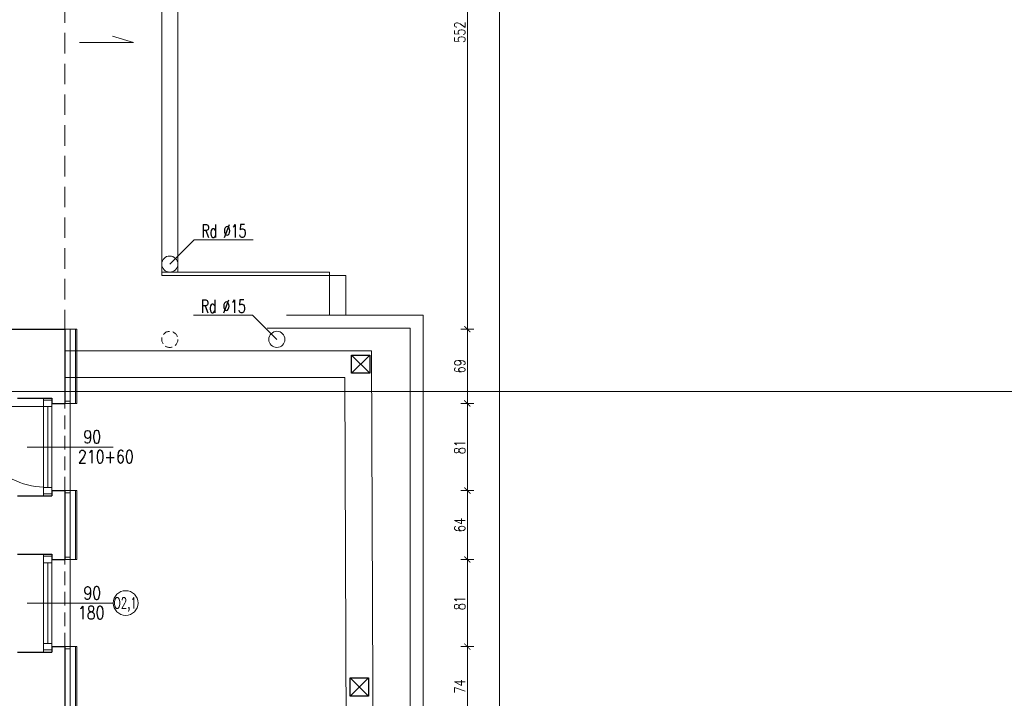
# Model space of a CAD drawing. Header units: millimetres. Extents: x 15214 to 140083, y -437840 to -79279.
# Tile 700 of 741: x 75621 to 76536, y -196538 to -195907. Entities that reach past the tile are written whole.
import ezdxf

# ---------------------------------------------------------------- set-up
doc = ezdxf.new("R2010")
doc.units = ezdxf.units.MM
doc.linetypes.add('HIDDEN', pattern=[9.525, 6.35, -3.175])
doc.layers.get('0').update_dxf_attribs({"lineweight": 0})
for name, color, linetype, lineweight in [('! tynk', 21, 'Continuous', 0), ('A_wymiary', 7, 'Continuous', 5), ('Istn-cienka', 4, 'Continuous', 9), ('Istn-okna', 6, 'Continuous', 13), ('Istn-sciany', 3, 'Continuous', 30), ('Istn-widok', 1, 'Continuous', 15), ('Ocieplenie', 4, 'ZIGZAG', 5), ('Opis', 8, 'Continuous', 13), ('Opis_okna', 8, 'Continuous', 15)]:
    doc.layers.add(name, color=color, linetype=linetype, lineweight=lineweight)
doc.layers.add('ramki', color=66, linetype='Continuous', lineweight=9, plot=False)
doc.styles.add('ARCHETYP', font='romans.shx', dxfattribs={"height": 15})
doc.styles.add('SIMPLEX', font='simplex.shx', dxfattribs={"width": 0.77})
doc.linetypes.add('ZIGZAG', pattern='A,0.00254,-5.08,[131,ltypeshp.shx,S=5.08,R=0,X=-5.08,Y=0],-10.16,[131,ltypeshp.shx,S=5.08,R=180,X=5.08,Y=0],-5.08', length=20.32254)
doc.dimstyles.new('OL PB 100', dxfattribs={"dimscale": 4, "dimtxt": 2.5, "dimasz": 0.1, "dimexe": 10, "dimexo": 10, "dimgap": 0.5, "dimtad": 1, "dimdec": 1, "dimrnd": 0.5, "dimzin": 9, "dimdsep": 46, "dimtxsty": 'SIMPLEX', "dimblk": 'thick_MSz', "dimcen": 0.05, "dimdle": 8, "dimse1": 1, "dimse2": 1, "dimclrd": 256, "dimclre": 256, "dimclrt": 3, "dimadec": 1, "dimazin": 2, "dimtfac": 1, "dimtdec": 1, "dimtix": 1, "dimtofl": 0, "dimtmove": 2, "dimatfit": 3, "dimldrblk": 'thick_MSz', "dimfxl": 10, "dimfxlon": 1, "dimtolj": 1, "dimlwd": -1, "dimlwe": -1, "dimarcsym": 0})

# ---------------------------------------------------------------- blocks, each defined once
blk = doc.blocks.new('thick_MSz')
for p, q in [((-10, 0), (10, 0)), ((0, 15), (0, -15))]:
    blk.add_line(p, q)
at = {"const_width": 2, "elevation": 2}
blk.add_lwpolyline([(-7.1, -7.1), (7.1, 7.1)], dxfattribs=at)
blk = doc.blocks.new('*D1007')
at = {"layer": 'A_wymiary', "transparency": 16777216}
blk.add_line((76067.42, -195642.99), (76067.42, -198069.19), dxfattribs=at)
at = {"layer": 'DEFPOINTS', "color": 0, "transparency": 16777216}
for p in [(75663.42, -195642.59), (75609.42, -198069.59), (76067.42, -198069.59)]:
    blk.add_point(p, dxfattribs=at)
at = {"layer": 'A_wymiary', "transparency": 16777216, "xscale": 0.4, "yscale": 0.4, "zscale": 0.4}
for p, rotation in [((76067.42, -195642.59), 90), ((76067.42, -198069.59), 270)]:
    blk.add_blockref('thick_MSz', p, dxfattribs=dict(at, rotation=rotation))
at = {"layer": 'A_wymiary', "color": 3, "transparency": 16777216, "insert": (76060.42, -196856.09), "char_height": 10, "attachment_point": 5, "rotation": 90, "style": 'SIMPLEX'}
blk.add_mtext('\\A1;2427', dxfattribs=at)
blk = doc.blocks.new('*D1107')
at = {"layer": 'A_wymiary', "transparency": 16777216}
blk.add_line((76037.42, -196563.19), (76037.42, -196489.99), dxfattribs=at)
at = {"layer": 'DEFPOINTS', "color": 0, "transparency": 16777216}
for p in [(75663.42, -196489.59), (76037.42, -196489.59), (75663.42, -196563.59)]:
    blk.add_point(p, dxfattribs=at)
at = {"layer": 'A_wymiary', "transparency": 16777216, "xscale": 0.4, "yscale": 0.4, "zscale": 0.4}
for p, rotation in [((76037.42, -196489.59), 90), ((76037.42, -196563.59), 270)]:
    blk.add_blockref('thick_MSz', p, dxfattribs=dict(at, rotation=rotation))
at = {"layer": 'A_wymiary', "color": 3, "transparency": 16777216, "insert": (76030.42, -196526.59), "char_height": 10, "attachment_point": 5, "rotation": 90, "style": 'SIMPLEX'}
blk.add_mtext('\\A1;74', dxfattribs=at)
blk = doc.blocks.new('*D1108')
at = {"layer": 'A_wymiary', "transparency": 16777216}
blk.add_line((76037.42, -196489.19), (76037.42, -196408.99), dxfattribs=at)
at = {"layer": 'DEFPOINTS', "color": 0, "transparency": 16777216}
for p in [(75663.42, -196408.59), (76037.42, -196408.59), (75663.42, -196489.59)]:
    blk.add_point(p, dxfattribs=at)
at = {"layer": 'A_wymiary', "transparency": 16777216, "xscale": 0.4, "yscale": 0.4, "zscale": 0.4}
for p, rotation in [((76037.42, -196408.59), 90), ((76037.42, -196489.59), 270)]:
    blk.add_blockref('thick_MSz', p, dxfattribs=dict(at, rotation=rotation))
at = {"layer": 'A_wymiary', "color": 3, "transparency": 16777216, "insert": (76030.42, -196449.09), "char_height": 10, "attachment_point": 5, "rotation": 90, "style": 'SIMPLEX'}
blk.add_mtext('\\A1;81', dxfattribs=at)
blk = doc.blocks.new('*D1109')
at = {"layer": 'A_wymiary', "transparency": 16777216}
blk.add_line((76037.42, -196408.19), (76037.42, -196344.99), dxfattribs=at)
at = {"layer": 'DEFPOINTS', "color": 0, "transparency": 16777216}
for p in [(75663.42, -196344.59), (76037.42, -196344.59), (75663.42, -196408.59)]:
    blk.add_point(p, dxfattribs=at)
at = {"layer": 'A_wymiary', "transparency": 16777216, "xscale": 0.4, "yscale": 0.4, "zscale": 0.4}
for p, rotation in [((76037.42, -196344.59), 90), ((76037.42, -196408.59), 270)]:
    blk.add_blockref('thick_MSz', p, dxfattribs=dict(at, rotation=rotation))
at = {"layer": 'A_wymiary', "color": 3, "transparency": 16777216, "insert": (76030.42, -196376.59), "char_height": 10, "attachment_point": 5, "rotation": 90, "style": 'SIMPLEX'}
blk.add_mtext('\\A1;64', dxfattribs=at)
blk = doc.blocks.new('*D1110')
at = {"layer": 'A_wymiary', "transparency": 16777216}
blk.add_line((76037.42, -196344.19), (76037.42, -196263.99), dxfattribs=at)
at = {"layer": 'DEFPOINTS', "color": 0, "transparency": 16777216}
for p in [(75663.42, -196263.59), (76037.42, -196263.59), (75663.42, -196344.59)]:
    blk.add_point(p, dxfattribs=at)
at = {"layer": 'A_wymiary', "transparency": 16777216, "xscale": 0.4, "yscale": 0.4, "zscale": 0.4}
for p, rotation in [((76037.42, -196263.59), 90), ((76037.42, -196344.59), 270)]:
    blk.add_blockref('thick_MSz', p, dxfattribs=dict(at, rotation=rotation))
at = {"layer": 'A_wymiary', "color": 3, "transparency": 16777216, "insert": (76030.42, -196304.09), "char_height": 10, "attachment_point": 5, "rotation": 90, "style": 'SIMPLEX'}
blk.add_mtext('\\A1;81', dxfattribs=at)
blk = doc.blocks.new('*D1111')
at = {"layer": 'A_wymiary', "transparency": 16777216}
blk.add_line((76037.42, -196263.19), (76037.42, -196194.99), dxfattribs=at)
at = {"layer": 'DEFPOINTS', "color": 0, "transparency": 16777216}
for p in [(75663.42, -196194.59), (76037.42, -196194.59), (75663.42, -196263.59)]:
    blk.add_point(p, dxfattribs=at)
at = {"layer": 'A_wymiary', "transparency": 16777216, "xscale": 0.4, "yscale": 0.4, "zscale": 0.4}
for p, rotation in [((76037.42, -196194.59), 90), ((76037.42, -196263.59), 270)]:
    blk.add_blockref('thick_MSz', p, dxfattribs=dict(at, rotation=rotation))
at = {"layer": 'A_wymiary', "color": 3, "transparency": 16777216, "insert": (76030.42, -196229.09), "char_height": 10, "attachment_point": 5, "rotation": 90, "style": 'SIMPLEX'}
blk.add_mtext('\\A1;69', dxfattribs=at)
blk = doc.blocks.new('*D1112')
at = {"layer": 'A_wymiary', "transparency": 16777216}
blk.add_line((76037.42, -196194.19), (76037.42, -195642.99), dxfattribs=at)
at = {"layer": 'DEFPOINTS', "color": 0, "transparency": 16777216}
for p in [(75663.42, -195642.59), (76037.42, -195642.59), (75663.42, -196194.59)]:
    blk.add_point(p, dxfattribs=at)
at = {"layer": 'A_wymiary', "transparency": 16777216, "xscale": 0.4, "yscale": 0.4, "zscale": 0.4}
for p, rotation in [((76037.42, -195642.59), 90), ((76037.42, -196194.59), 270)]:
    blk.add_blockref('thick_MSz', p, dxfattribs=dict(at, rotation=rotation))
at = {"layer": 'A_wymiary', "color": 3, "transparency": 16777216, "insert": (76030.42, -195918.59), "char_height": 10, "attachment_point": 5, "rotation": 90, "style": 'SIMPLEX'}
blk.add_mtext('\\A1;552', dxfattribs=at)

msp = doc.modelspace()

# ---------------------------------------------------------------- linework, layer by layer
at = {"layer": '! tynk'}
for points in [[(75663.42327, -196194.5883), (75674.42327, -196194.5883)], [(75673.42327, -196194.5883), (75673.42327, -196263.5883)], [(75674.42327, -196194.5883), (75674.42327, -196263.5883)], [(75663.42327, -196263.5883), (75674.42327, -196263.5883)], [(75663.42327, -196344.5883), (75674.42327, -196344.5883)], [(75673.42327, -196344.5883), (75673.42327, -196408.5883)], [(75674.42327, -196344.5883), (75674.42327, -196408.5883)], [(75663.42327, -196408.5883), (75674.42327, -196408.5883)], [(75663.42327, -196489.5883), (75674.42327, -196489.5883)], [(75673.42327, -196489.5883), (75673.42327, -196563.5883)], [(75674.42327, -196489.5883), (75674.42327, -196563.5883)]]:
    msp.add_lwpolyline(points, dxfattribs=at)
at = {"layer": 'Istn-cienka', "linetype": 'HIDDEN', "ltscale": 2}
for points in [[(75663.42327, -196344.5883), (75663.42327, -196263.5883)], [(75663.42327, -196489.5883), (75663.42327, -196408.5883)]]:
    msp.add_lwpolyline(points, dxfattribs=at)
at = {"layer": 'Istn-okna'}
for points in [[(75647.42327, -196266.5883), (75572.42327, -196266.5883)], [(75643.42327, -196258.5883), (75643.42327, -196349.5883)], [(75647.42327, -196266.5883), (75647.42327, -196341.5883)], [(75651.42327, -196258.5883), (75651.42327, -196349.5883)], [(75643.42327, -196403.5883), (75643.42327, -196494.5883)], [(75651.42327, -196403.5883), (75651.42327, -196494.5883)], [(75647.42327, -196411.5883), (75647.42327, -196486.5883)]]:
    msp.add_lwpolyline(points, dxfattribs=at)
for points in [[(75651.42327, -196260.5883), (75651.42327, -196266.5883), (75643.42327, -196266.5883), (75643.42327, -196260.5883)], [(75651.42327, -196341.5883), (75651.42327, -196347.5883), (75643.42327, -196347.5883), (75643.42327, -196341.5883)], [(75651.42327, -196405.5883), (75651.42327, -196411.5883), (75643.42327, -196411.5883), (75643.42327, -196405.5883)], [(75651.42327, -196486.5883), (75651.42327, -196492.5883), (75643.42327, -196492.5883), (75643.42327, -196486.5883)]]:
    msp.add_lwpolyline(points, close=True, dxfattribs=at)
msp.add_arc((75647.42327, -196266.5883), 75, 180, 273.05722543, dxfattribs=at)
at = {"layer": 'Istn-sciany'}
for points in [[(75532.42327, -196194.5883), (75663.42327, -196194.5883)], [(75663.42327, -196194.5883), (75663.42327, -196263.5883)], [(75946.88094, -196218.5882), (75929.88094, -196235.5882)], [(75946.88094, -196235.5882), (75929.88094, -196218.5882)], [(75619.42327, -196258.5883), (75651.42327, -196258.5883)], [(75651.42327, -196258.5883), (75651.42327, -196263.5883)], [(75651.42327, -196263.5883), (75663.42327, -196263.5883)], [(75619.42327, -196349.5883), (75651.42327, -196349.5883)], [(75651.42327, -196344.5883), (75651.42327, -196349.5883)], [(75651.42327, -196344.5883), (75663.42327, -196344.5883)], [(75663.42327, -196344.5883), (75663.42327, -196408.5883)], [(75619.42327, -196403.5883), (75651.42327, -196403.5883)], [(75651.42327, -196403.5883), (75651.42327, -196408.5883)], [(75651.42327, -196408.5883), (75663.42327, -196408.5883)], [(75619.42327, -196494.5883), (75651.42327, -196494.5883)], [(75651.42327, -196489.5883), (75651.42327, -196494.5883)], [(75651.42327, -196489.5883), (75663.42327, -196489.5883)], [(75663.42327, -196489.5883), (75663.42327, -196563.5883)], [(75945.67712, -196518.58829), (75928.67712, -196535.58829)], [(75945.67712, -196535.58829), (75928.67712, -196518.58829)]]:
    msp.add_lwpolyline(points, dxfattribs=at)
for points in [[(75929.88094, -196218.5882), (75946.88094, -196218.5882), (75946.88094, -196235.5882), (75929.88094, -196235.5882)], [(75928.67712, -196518.58829), (75945.67712, -196518.58829), (75945.67712, -196535.58829), (75928.67712, -196535.58829)]]:
    msp.add_lwpolyline(points, close=True, dxfattribs=at)
at = {"layer": 'Istn-widok'}
for p, q in [((75996.42327, -196876.5883), (75996.42327, -196181.5883)), ((75984.42327, -196864.5883), (75984.42327, -196193.5883))]:
    msp.add_line(p, q, dxfattribs=at)
at = {"layer": 'Istn-widok', "linetype": 'HIDDEN', "ltscale": 3}
for points in [[(75663.42327, -195633.5883), (75663.42327, -196194.5883)], [(75948.42327, -196214.5883), (75948.42327, -196239.5883)]]:
    msp.add_lwpolyline(points, dxfattribs=at)
at = {"layer": 'Istn-widok'}
for points in [[(75753.42327, -195633.5883), (75753.42327, -196144.5883)], [(75768.42327, -195633.5883), (75768.42327, -196141.5883)], [(75909.42327, -196141.5883), (75753.42327, -196141.5883)], [(75924.42327, -196144.5883), (75753.42327, -196144.5883)], [(75909.42327, -196141.5883), (75909.42327, -196181.5883)], [(75924.42327, -196144.5883), (75924.42327, -196181.5883)], [(75996.42327, -196181.5883), (75869.42327, -196181.5883)], [(75984.42327, -196193.5883), (75851.42327, -196193.5883)], [(75948.42327, -196214.5883), (75663.42327, -196214.5883)], [(75663.42327, -196839.5883), (75950.9313, -196839.5883), (75948.42327, -196214.5883)], [(75923.52319, -196239.5883), (75663.42327, -196239.5883)], [(75663.42327, -196814.5881), (75925.83058, -196814.5881), (75923.52319, -196239.5883)], [(75663.42327, -196261.5883), (75668.42327, -196261.5883)], [(75668.42327, -196346.5883), (75668.42327, -196261.5883)], [(75663.42327, -196346.5883), (75668.42327, -196346.5883)], [(75663.42327, -196406.5883), (75668.42327, -196406.5883)], [(75668.42327, -196491.5883), (75668.42327, -196406.5883)], [(75663.42327, -196491.5883), (75668.42327, -196491.5883)]]:
    msp.add_lwpolyline(points, dxfattribs=at)
for centre in [(75760.92327, -196134.0883), (75860.42327, -196204.0883)]:
    msp.add_circle(centre, 7.5, dxfattribs=at)
at = {"layer": 'Istn-widok', "linetype": 'HIDDEN'}
msp.add_circle((75760.92327, -196204.0883), 7.5, dxfattribs=at)
at = {"layer": 'Ocieplenie', "linetype": 'ZIGZAG', "ltscale": 0.75}
for points in [[(75668.42327, -196194.5883), (75668.42327, -196263.5883)], [(75668.42327, -196344.5883), (75668.42327, -196408.5883)], [(75668.42327, -196489.5883), (75668.42327, -196563.5883)]]:
    msp.add_lwpolyline(points, dxfattribs=at)
at = {"layer": 'Opis'}
for points in [[(75677.15584, -195928.25299), (75727.15584, -195928.25299)], [(75727.15584, -195928.25299), (75707.64321, -195922.42398)], [(75783.56047, -196111.4511), (75760.92327, -196134.0883)], [(75783.56047, -196111.4511), (75838.44581, -196111.4511)], [(75782.90074, -196181.4511), (75837.78608, -196181.4511)], [(75837.78608, -196181.4511), (75860.42327, -196204.0883)]]:
    msp.add_lwpolyline(points, dxfattribs=at)
at = {"layer": 'Opis', "color": 8}
for points in [[(75628.26439, -196304.0883), (75708.42357, -196304.0883)], [(75628.26439, -196449.0883), (75708.42357, -196449.0883)]]:
    msp.add_lwpolyline(points, dxfattribs=at)
at = {"layer": 'Opis_okna'}
msp.add_circle((75719.92357, -196449.0883), 11.5, dxfattribs=at)
at = {"layer": 'ramki'}
msp.add_lwpolyline([(74905.14101, -193282.57641), (79105.14101, -193282.57641), (79105.14101, -196252.57641), (74905.14101, -196252.57641)], close=True, dxfattribs=at)

# ---------------------------------------------------------------- texts
at = {"layer": 'Opis', "style": 'ARCHETYP', "width": 0.7}
for p in [(75790.40612, -196109.27771), (75789.74639, -196179.27771)]:
    msp.add_text('Rd %%C15', height=12, rotation=0.00000004, dxfattribs=at).set_placement(p)
at = {"layer": 'Opis', "color": 8, "style": 'ARCHETYP', "width": 0.8}
for s, p in [('90', (75680.61447, -196300.6249)), ('210+60', (75675.58219, -196318.99328)), ('90', (75680.61447, -196445.6249)), ('180', (75675.50289, -196463.99328))]:
    msp.add_text(s, height=12, dxfattribs=at).set_placement(p)
at = {"layer": 'Opis_okna', "style": 'ARCHETYP', "width": 0.7}
msp.add_text('O2,1', height=10, dxfattribs=at).set_placement((75708.71526, -196454.00998))

# ---------------------------------------------------------------- dimensions: what is measured, and where the dimension line sits
at = {"layer": 'A_wymiary'}
for base, p1, p2, picture, middle in [((76067.42327, -198069.5883), (75663.42327, -195642.5883), (75609.42327, -198069.5883), '*D1007', (76060.42327, -196856.0883)), ((76037.42327, -195642.5883), (75663.42327, -196194.5883), (75663.42327, -195642.5883), '*D1112', (76030.42327, -195918.5883)), ((76037.42327, -196194.5883), (75663.42327, -196263.5883), (75663.42327, -196194.5883), '*D1111', (76030.42327, -196229.0883)), ((76037.42327, -196263.5883), (75663.42327, -196344.5883), (75663.42327, -196263.5883), '*D1110', (76030.42327, -196304.0883)), ((76037.42327, -196344.5883), (75663.42327, -196408.5883), (75663.42327, -196344.5883), '*D1109', (76030.42327, -196376.5883)), ((76037.42327, -196408.5883), (75663.42327, -196489.5883), (75663.42327, -196408.5883), '*D1108', (76030.42327, -196449.0883)), ((76037.42327, -196489.5883), (75663.42327, -196563.5883), (75663.42327, -196489.5883), '*D1107', (76030.42327, -196526.5883))]:
    dim = msp.add_linear_dim(base=base, p1=p1, p2=p2, angle=90, dimstyle='OL PB 100', dxfattribs=at)
    dim.commit()
    dim.dimension.update_dxf_attribs({"geometry": picture, "text_midpoint": middle})

doc.saveas('drawing.dxf')
